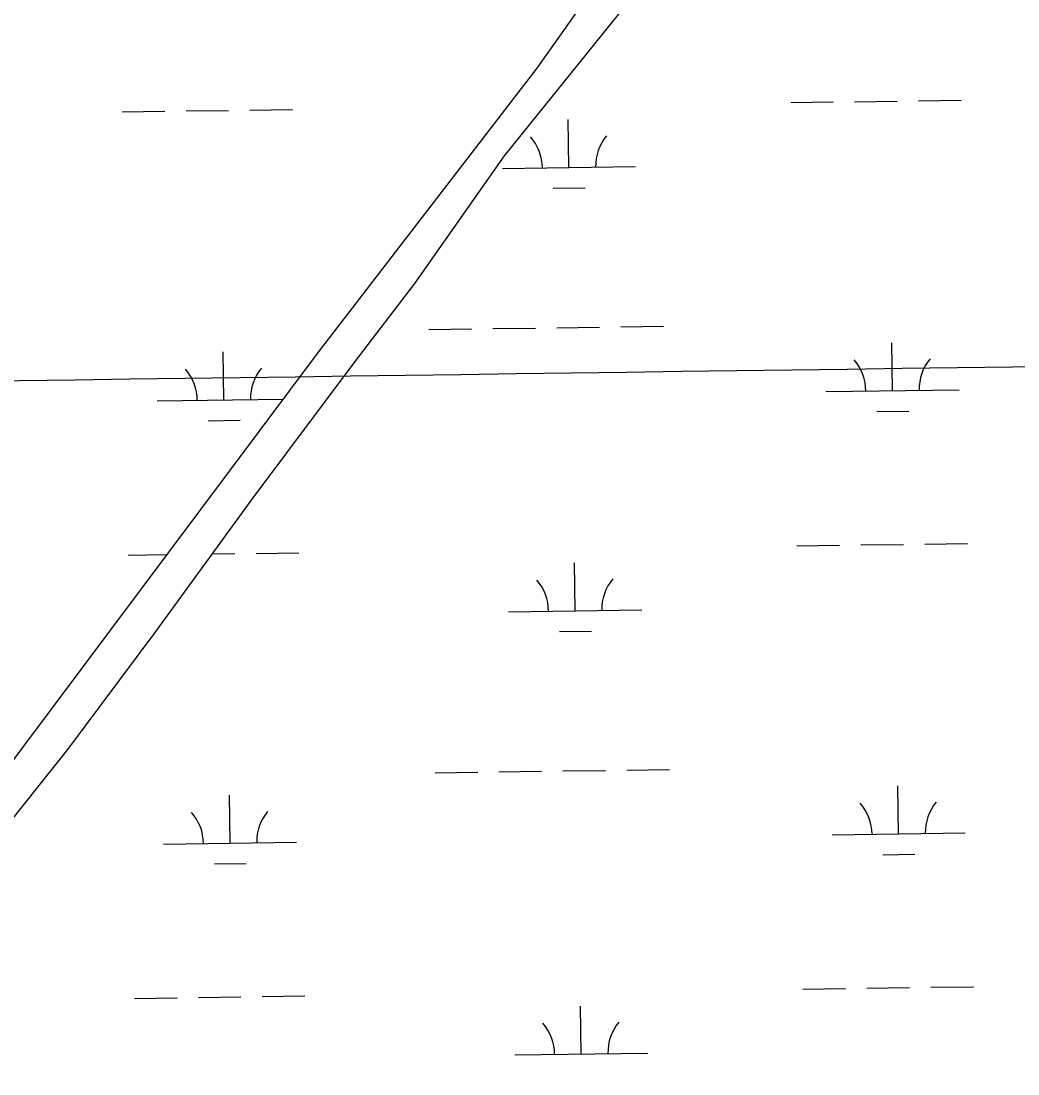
# Model space of a CAD drawing. Extents: x 3767014 to 3805179, y 361544 to 387384.
# Drawn here: x 3785002 to 3785751, y 372694 to 373484 of the extents above; entities that cross this region are included whole.
import ezdxf

# ---------------------------------------------------------------- set-up
doc = ezdxf.new("R2010")
doc.units = 0
for name, color, linetype in [('V-GRID-MAJR', 7, 'Continuous'), ('V-RIVR-EDGE', 7, 'Continuous'), ('V-TOPO-SHOR', 7, 'Continuous'), ('V-WETL-SWMP', 7, 'Continuous')]:
    doc.layers.add(name, color=color, linetype=linetype)

msp = doc.modelspace()

# ---------------------------------------------------------------- linework, layer by layer
at = {"layer": 'V-GRID-MAJR'}
msp.add_spline([(3771169.95, 373025.6), (3773820.257, 373061.356), (3779120.863, 373133.445), (3784421.458, 373206.305), (3789722.043, 373279.937), (3795022.617, 373354.339), (3800323.181, 373429.512), (3802973.458, 373467.388)], degree=3, dxfattribs=at)
at = {"layer": 'V-RIVR-EDGE'}
msp.add_spline([(3785266.865, 377529.211), (3785342.8, 377494.248), (3785391.258, 377467.439), (3785439.72, 377442.249), (3785475.246, 377418.707), (3785525.316, 377389.469), (3785575.383, 377359.422), (3785621.413, 377331.811), (3785722.351, 377269.288), (3785796.661, 377231.094), (3785852.385, 377199.415), (3785928.324, 377166.069), (3785964.678, 377149.804), (3786028.506, 377124.576), (3786060.018, 377113.175), (3786092.316, 377092.068), (3786117.34, 377073.405), (3786135.083, 377053.143), (3786154.458, 377039.347), (3786176.258, 377024.735), (3786206.946, 377006.867), (3786256.211, 376979.248), (3786328.098, 376942.677), (3786374.949, 376919.917), (3786491.265, 376862.208), (3786553.467, 376833.749), (3786619.713, 376805.279), (3786729.589, 376759.718), (3786796.656, 376736.099), (3786845.136, 376718.187), (3786867.767, 376712.469), (3787003.51, 376661.992), (3787089.16, 376631.048), (3787163.496, 376603.367), (3787230.559, 376578.13), (3787257.223, 376568.359), (3787300.044, 376551.27), (3787354.992, 376532.533), (3787409.127, 376512.181), (3787544.074, 376466.558), (3787612.756, 376442.126), (3787657.197, 376425.841), (3787730.724, 376398.162), (3787781.63, 376380.244), (3787834.96, 376361.511), (3787891.524, 376341.961), (3787940, 376322.432), (3787998.976, 376297.215), (3788050.697, 376281.721), (3788117.768, 376259.719), (3788176.757, 376240.164), (3788221.198, 376223.879), (3788259.981, 376209.226), (3788406.252, 376164.383), (3788541.215, 376125.23), (3788606.67, 376104.041), (3788679.39, 376077.173), (3788748.889, 376055.974), (3788871.693, 376005.528), (3788969.454, 375966.467), (3789047.013, 375933.926), (3789119.723, 375903.014), (3789155.253, 375881.09), (3789182.716, 375867.274), (3789214.225, 375854.256), (3789257.04, 375834.74), (3789281.286, 375828.21), (3789303.105, 375821.686), (3789328.955, 375809.491), (3789367.724, 375789.177), (3789414.577, 375767.225), (3789468.708, 375745.255), (3789509.105, 375728.981), (3789555.157, 375710.266), (3789585.849, 375694.015), (3789620.578, 375675.328), (3789681.97, 375646.062), (3789753.859, 375610.3), (3789792.633, 375591.603), (3789842.712, 375566.408), (3789897.64, 375539.584), (3789938.019, 375516.03), (3789968.727, 375506.25), (3790004.289, 375497.265), (3790030.972, 375494.773), (3790047.128, 375487.455), (3790077.007, 375469.589), (3790124.633, 375433.077), (3790192.442, 375382.768), (3790252.165, 375332.478), (3790290.91, 375302.459), (3790337.741, 375271.611), (3790406.357, 375220.491), (3790469.329, 375175.855), (3790570.248, 375106.054), (3790647.751, 375050.868), (3790691.367, 375028.115), (3790744.667, 374997.251), (3790806.838, 374955.852), (3790873.863, 374915.249), (3790932, 374877.903), (3791002.231, 374825.97), (3791052.265, 374782.175), (3791082.927, 374753.793), (3791131.331, 374705.149), (3791170.05, 374664.616), (3791192.631, 374638.681), (3791220.891, 374620.01), (3791288.67, 374557.569), (3791322.577, 374533.223), (3791362.944, 374504.817), (3791396.042, 374480.473), (3791434.785, 374449.645), (3791482.407, 374411.517), (3791534.052, 374365.291), (3791646.192, 374254.216), (3791707.514, 374196.644), (3791738.968, 374161.791), (3791773.65, 374123.694), (3791803.497, 374092.888), (3791829.321, 374070.18), (3791830.912, 374059.662), (3791837.316, 374032.958), (3791849.409, 374017.562), (3791884.123, 373992.405), (3791930.977, 373971.262), (3791954.393, 373955.838), (3791993.134, 373924.202), (3792026.979, 373874.785), (3792047.912, 373836.722), (3792063.186, 373799.482), (3792086.509, 373746.857), (3792112.249, 373690.181), (3792141.261, 373648.864), (3792158.993, 373624.558), (3792177.552, 373607.528), (3792214.702, 373586.409), (3792255.083, 373563.665), (3792301.119, 373538.48), (3792346.34, 373510.871), (3792382.671, 373485.71), (3792422.225, 373455.689), (3792479.537, 373411.875), (3792548.144, 373356.711), (3792619.168, 373298.307), (3792672.431, 373252.077), (3792709.534, 373212.357), (3792750.656, 373162.113), (3792839.385, 373068.08), (3792888.572, 373008.92), (3792945.027, 372945.699), (3792999.062, 372884.91), (3793053.898, 372820.884), (3793149.89, 372720.363), (3793208.761, 372653.092), (3793261.195, 372598.777), (3793315.232, 372538.796), (3793358.792, 372493.399), (3793409.592, 372432.618), (3793462.809, 372367.787), (3793498.283, 372323.219), (3793536.997, 372280.26), (3793578.124, 372232.443), (3793604.724, 372196.792), (3793668.438, 372125.466), (3793703.128, 372090.604), (3793760.41, 372034.66), (3793806.384, 371984.404), (3793839.438, 371942.268), (3793939.427, 371823.136), (3793981.333, 371763.186), (3794029.674, 371688.662), (3794050.609, 371651.408), (3794073.177, 371620.62), (3794178.796, 371488.535), (3794237.625, 371404.28), (3794268.243, 371358.106), (3794301.293, 371314.353), (3794332.724, 371269.794), (3794395.613, 371192), (3794429.476, 371149.862), (3794472.201, 371093.953), (3794523.788, 371024.274), (3794601.175, 370922.181), (3794640.679, 370871.942), (3794687.421, 370805.509), (3794733.389, 370752.828), (3794829.339, 370635.323), (3794895.463, 370557.521), (3794959.948, 370470.826), (3795013.158, 370403.569), (3795070.394, 370329.023), (3795159.854, 370203.448), (3795225.98, 370126.454), (3795296.13, 370041.363), (3795379.18, 369940.065), (3795459.001, 369841.201), (3795508.163, 369772.337), (3795554.103, 369708.333), (3795661.315, 369566.538), (3795715.338, 369500.897), (3795762.105, 369444.169), (3795798.366, 369390.703), (3795915.247, 369234.327), (3795963.601, 369165.465), (3796028.082, 369077.153), (3796043.387, 369052.853), (3796054.672, 369037.459), (3796077.242, 369007.48), (3796148.213, 368927.239), (3796183.677, 368878.627), (3796226.382, 368814.631), (3796275.531, 368740.105), (3796314.222, 368688.25), (3796353.714, 368633.158), (3796401.268, 368567.533), (3796456.873, 368487.33), (3796513.292, 368409.551), (3796545.533, 368365.8), (3796626.113, 368246.716), (3796670.449, 368188.377), (3796704.298, 368140.578), (3796751.041, 368074.145), (3796787.308, 368023.105), (3796838.907, 367958.278), (3796844.528, 367942.09), (3796845.295, 367925.104), (3796846.094, 367921.059), (3796852.559, 367919.425), (3796863.071, 367918.59), (3796875.166, 367904.003), (3796903.398, 367874.01), (3796931.629, 367844.017), (3796952.579, 367812.424), (3796982.392, 367767.87), (3797007.371, 367730.606), (3797037.194, 367690.095), (3797062.185, 367657.684), (3797075.869, 367631.77), (3797095.223, 367609.078), (3797126.665, 367569.372), (3797156.484, 367527.244), (3797212.099, 367451.085), (3797254.808, 367388.706), (3797302.183, 367327.228)], degree=3, dxfattribs=at)
at = {"layer": 'V-TOPO-SHOR'}
for points in [[(3785901.379, 374138.862), (3785882.249, 374125.348), (3785808.658, 374024.41), (3785726.93, 373904.264), (3785633.898, 373790.137), (3785530.927, 373648.569), (3785389.529, 373448.774), (3785237.034, 373250.858), (3785225.938, 373236.495), (3784867.958, 372758.173)], [(3784867.293, 372689.233), (3784878.774, 372714.724), (3784890.898, 372740.519), (3784912.429, 372773.074), (3784946.018, 372816.463), (3784982.382, 372868.693), (3785037.314, 372937.317), (3785102.266, 373024.15), (3785176.526, 373126.344), (3785253.013, 373228.479), (3785297.821, 373287.179), (3785365.227, 373382.864), (3785469.487, 373512.619), (3785582.909, 373664.423), (3785650.823, 373755), (3785744.345, 373875.799), (3785840.961, 374005.433), (3785886.894, 374058.372), (3785908.129, 374079.475), (3785917.65, 374090.689), (3785924.675, 374103.881), (3785928.169, 374115.888)]]:
    msp.add_lwpolyline(points, dxfattribs=at)
at = {"layer": 'V-WETL-SWMP'}
for p, q in [((3785579.982, 373422.886), (3785611.979, 373423.33)), ((3785627.977, 373423.553), (3785659.974, 373423.997)), ((3785675.973, 373424.219), (3785707.97, 373424.664)), ((3785078.122, 373415.914), (3785110.119, 373416.359)), ((3785126.118, 373416.581), (3785158.114, 373417.026)), ((3785174.113, 373417.248), (3785206.11, 373417.692)), ((3785413.579, 373374.14), (3785413.079, 373410.137)), ((3785363.584, 373373.446), (3785463.574, 373374.834)), ((3785401.795, 373358.544), (3785425.792, 373358.877)), ((3785308.413, 373252.597), (3785340.41, 373253.041)), ((3785356.408, 373253.263), (3785388.405, 373253.708)), ((3785404.404, 373253.93), (3785436.401, 373254.374)), ((3785452.399, 373254.597), (3785484.396, 373255.041)), ((3785656.4, 373206.684), (3785655.9, 373242.68)), ((3785154.541, 373199.712), (3785154.041, 373235.709)), ((3785104.545, 373199.018), (3785198.87, 373200.328)), ((3785606.405, 373205.989), (3785706.396, 373207.378)), ((3785142.756, 373184.116), (3785166.754, 373184.449)), ((3785644.616, 373191.087), (3785668.614, 373191.421)), ((3785584.603, 373090.243), (3785616.6, 373090.688)), ((3785632.598, 373090.91), (3785664.595, 373091.354)), ((3785680.594, 373091.577), (3785712.59, 373092.021)), ((3785082.743, 373083.272), (3785111.564, 373083.672)), ((3785145.864, 373084.148), (3785162.736, 373084.383)), ((3785178.734, 373084.605), (3785210.731, 373085.05)), ((3785418.2, 373041.497), (3785417.7, 373077.494)), ((3785368.205, 373040.803), (3785468.195, 373042.192)), ((3785406.415, 373025.901), (3785430.413, 373026.234)), ((3785313.034, 372919.954), (3785345.031, 372920.398)), ((3785361.029, 372920.62), (3785393.026, 372921.065)), ((3785409.025, 372921.287), (3785441.022, 372921.732)), ((3785457.02, 372921.954), (3785489.017, 372922.398)), ((3785661.021, 372874.041), (3785660.521, 372910.037)), ((3785159.162, 372867.069), (3785158.662, 372903.066)), ((3785611.026, 372873.346), (3785711.016, 372874.735)), ((3785109.167, 372866.375), (3785209.157, 372867.764)), ((3785649.237, 372858.445), (3785673.234, 372858.778)), ((3785147.377, 372851.473), (3785171.375, 372851.806)), ((3785589.224, 372757.6), (3785621.221, 372758.045)), ((3785637.219, 372758.267), (3785669.216, 372758.711)), ((3785685.214, 372758.934), (3785717.211, 372759.378)), ((3785087.364, 372750.629), (3785119.361, 372751.073)), ((3785135.359, 372751.295), (3785167.356, 372751.74)), ((3785183.355, 372751.962), (3785215.352, 372752.407)), ((3785422.821, 372708.854), (3785422.321, 372744.851)), ((3785372.826, 372708.16), (3785472.816, 372709.549))]:
    msp.add_line(p, q, dxfattribs=at)
for points in [[(3785176.526, 373126.344), (3785253.013, 373228.48), (3785297.821, 373287.179), (3785365.228, 373382.863), (3785469.487, 373512.618), (3785582.909, 373664.423), (3785650.822, 373755), (3785744.345, 373875.799), (3785840.96, 374005.433)], [(3785530.927, 373648.569), (3785389.528, 373448.775), (3785237.034, 373250.858), (3785225.938, 373236.495), (3784867.958, 372758.173)], [(3784867.293, 372689.233), (3784878.773, 372714.725), (3784890.898, 372740.518), (3784912.429, 372773.074), (3784946.018, 372816.462), (3784982.382, 372868.692), (3785037.314, 372937.318), (3785102.265, 373024.151), (3785176.526, 373126.344)]]:
    msp.add_lwpolyline(points, dxfattribs=at)
for centre, start, end in [((3785468.81, 373375.382), 140.024034, 181.567693), ((3785358.335, 373373.847), 0.024037, 41.567696), ((3785601.156, 373206.391), 0.024037, 41.567696), ((3785711.631, 373207.926), 140.024034, 181.567693), ((3785099.296, 373199.419), 0.024037, 41.567696), ((3785209.772, 373200.954), 140.024034, 181.567693), ((3785362.956, 373041.205), 0.024037, 41.567696), ((3785473.431, 373042.739), 140.024034, 181.567693), ((3785605.777, 372873.748), 0.024037, 41.567696), ((3785716.252, 372875.283), 140.024034, 181.567693), ((3785103.917, 372866.777), 0.024037, 41.567696), ((3785214.393, 372868.311), 140.024034, 181.567693), ((3785367.577, 372708.562), 0.024037, 41.567696), ((3785478.052, 372710.096), 140.024034, 181.567693)]:
    msp.add_arc(centre, 35.246, start, end, dxfattribs=at)

doc.saveas('drawing.dxf')
